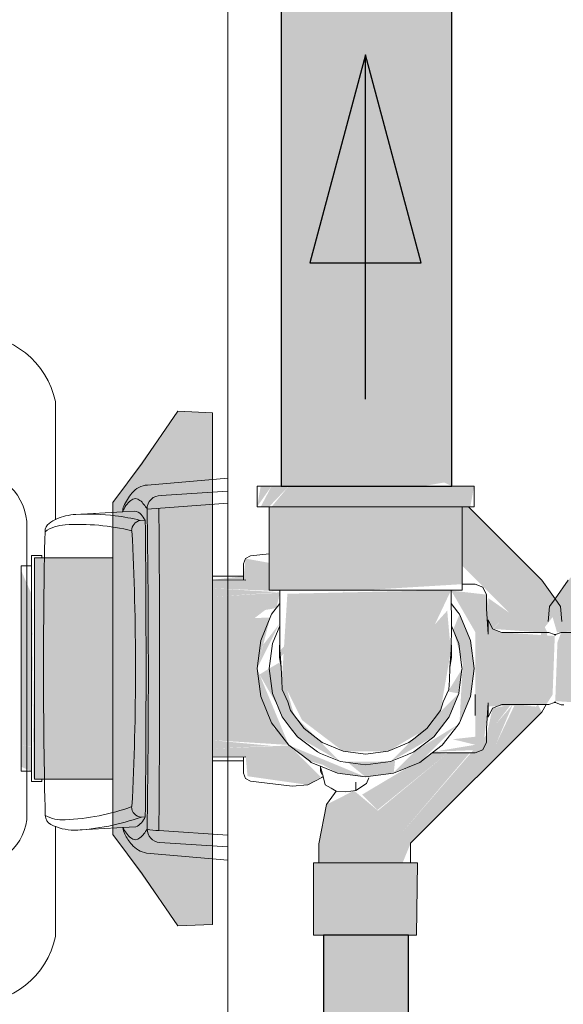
# Model space of a CAD drawing. Header units: millimetres. Extents: x 567 to 934, y -1 to 364.
# Tile 488 of 656: x 766.627 to 766.943, y 46.831 to 47.403. Entities that reach past the tile are written whole.
import ezdxf

# ---------------------------------------------------------------- set-up
doc = ezdxf.new("R2010")
doc.units = ezdxf.units.MM
doc.header["$MEASUREMENT"] = 0
for name, color, linetype, lineweight in [('AF-Condutos', 140, 'Continuous', 25), ('AF-Conexões', 152, 'Continuous', 18), ('AF-Curva de transposição', 152, 'Continuous', 18), ('AF-Peça de utilização', 152, 'Continuous', 18), ('AF-Registro', 253, 'Continuous', 18), ('AF-Sentido conduto', 140, 'Continuous', 30)]:
    doc.layers.add(name, color=color, linetype=linetype, lineweight=lineweight)
doc.layers.add('ARQ FINA', color=8, linetype='Continuous')

msp = doc.modelspace()

# ---------------------------------------------------------------- hatches: boundary and pattern name
at = {"layer": 'AF-Condutos', "linetype": 'Continuous'}
for points in [[(766.7788992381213, 47.13169046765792), (766.8225808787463, 47.13169046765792), (766.8225808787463, 49.22269876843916), (766.7788992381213, 49.22269876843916)], [(766.8225808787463, 47.13169046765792), (766.8432595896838, 47.13169046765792), (766.8432595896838, 49.22269876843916), (766.8225808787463, 49.22269876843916)], [(766.8612625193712, 49.22269876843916), (766.8432595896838, 49.22269876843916), (766.8432595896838, 47.13169046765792)], [(766.8612625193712, 49.22269876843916), (766.8432595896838, 47.13169046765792), (766.8612625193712, 47.13169046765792)], [(766.8612625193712, 49.22269876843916), (766.8612625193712, 47.13169046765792), (766.8734841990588, 49.22269876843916)], [(766.8734841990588, 47.13376366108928), (766.8734841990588, 49.22269876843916), (766.8612625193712, 47.13169046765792)], [(766.8734841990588, 49.22269876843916), (766.8734841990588, 47.13169046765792), (766.8778054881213, 49.22269876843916)], [(766.8778054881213, 47.13169046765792), (766.8778054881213, 49.22269876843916), (766.873488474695, 47.13375938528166)], [(766.8528054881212, 46.37035379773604), (766.8528054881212, 46.87071329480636), (766.8033523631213, 46.87071329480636), (766.8033523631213, 46.37035379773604)]]:
    msp.add_hatch(color=151, dxfattribs=at).paths.add_polyline_path(points)
at = {"layer": 'AF-Conexões', "linetype": 'Continuous'}
for points in [[(766.7648074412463, 47.11969095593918), (766.7732449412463, 47.13169046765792), (766.7669509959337, 47.13169046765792)], [(766.7669509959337, 47.11969095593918), (766.7718045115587, 47.11969095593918), (766.7832595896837, 47.13169046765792), (766.7732449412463, 47.13169046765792)], [(766.8886599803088, 47.11969095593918), (766.8908084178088, 47.13169046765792), (766.7832595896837, 47.13169046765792), (766.7732449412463, 47.11969095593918)], [(766.7718045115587, 47.11969095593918), (766.7718045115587, 47.07129068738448), (766.7998074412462, 47.07129068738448), (766.7998074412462, 47.07939493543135), (766.8110518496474, 47.07939493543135), (766.7998074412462, 47.11969095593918)], [(766.8133133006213, 47.07939493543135), (766.8133133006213, 47.11969095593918), (766.7998074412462, 47.11969095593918)], [(766.7998074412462, 47.07939493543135), (766.7998074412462, 47.07129068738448), (766.8278054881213, 47.07129068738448), (766.8423025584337, 47.11969095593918), (766.8133133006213, 47.11969095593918), (766.8133133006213, 47.07978250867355), (766.7998074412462, 47.11969095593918), (766.8110276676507, 47.07948159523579)], [(766.8838064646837, 47.07469339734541), (766.8838064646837, 47.11969095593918), (766.8423025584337, 47.11969095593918), (766.8278054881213, 47.07129068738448)], [(766.8160457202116, 47.07129068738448), (766.7781007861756, 47.0362188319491), (766.7783675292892, 47.03233976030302)], [(766.8634109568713, 46.99079080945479), (766.8713308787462, 47.00132059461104), (766.8773136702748, 47.03570253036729), (766.8752224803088, 47.05932474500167), (766.8680509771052, 47.05133093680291), (766.8775174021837, 47.07129068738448), (766.7824077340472, 47.06912860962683), (766.7792638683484, 47.01909845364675), (766.7909500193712, 46.99568888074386), (766.8147586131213, 46.97760294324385), (766.8408523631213, 46.97760294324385)], [(766.884257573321, 47.02911541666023), (766.8823660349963, 46.99419046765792), (766.8908084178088, 47.02569071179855), (766.8823660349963, 47.05719095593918), (766.8786106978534, 47.0481242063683)], [(766.8823660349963, 47.05719095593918), (766.8908084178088, 47.02569071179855), (766.8886599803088, 47.04199686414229)], [(766.7779903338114, 47.05195541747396), (766.7685536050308, 47.03967649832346), (766.7648074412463, 47.02569071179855)], [(766.7648074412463, 47.02569071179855), (766.7665687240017, 47.01229252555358), (766.7732449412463, 46.99419046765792), (766.7832595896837, 46.98114298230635)], [(766.7662578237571, 47.02218915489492), (766.7844922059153, 46.99050627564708), (766.7718045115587, 47.02569071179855)], [(766.7778019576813, 47.02915321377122), (766.7718045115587, 47.02569071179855), (766.7882107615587, 46.98609293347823), (766.8126420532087, 46.97198648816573), (766.7862926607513, 46.99864647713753)], [(766.7882107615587, 46.98609293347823), (766.7718045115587, 47.02569071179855), (766.7737136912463, 47.01119669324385)], [(766.8756809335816, 47.01235242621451), (766.8818972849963, 47.01119669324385), (766.8837647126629, 47.02537374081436)], [(766.8886599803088, 47.00938455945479), (766.8908084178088, 47.02569071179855), (766.8823660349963, 46.99419046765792)], [(766.7882107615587, 46.98609293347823), (766.7737136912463, 47.01119669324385), (766.7793093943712, 46.99769083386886)], [(766.8423025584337, 46.97159891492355), (766.8674050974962, 46.98609293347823), (766.8818972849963, 47.01119669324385)], [(766.8674050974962, 46.98609293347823), (766.8763064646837, 46.99769083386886), (766.8818972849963, 47.01119669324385)], [(766.8567985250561, 46.97795266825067), (766.8443889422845, 46.96550044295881), (766.8593045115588, 46.9711307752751), (766.8810045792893, 46.99284589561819)], [(766.8278054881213, 46.96269083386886), (766.7832595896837, 46.98114298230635), (766.7951913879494, 46.97198648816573)], [(766.8014884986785, 46.97061818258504), (766.8115017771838, 46.96483682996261), (766.8278054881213, 46.96269083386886)], [(766.8133133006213, 46.97159891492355), (766.8278054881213, 46.96969095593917), (766.8423025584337, 46.97159891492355)], [(766.8278054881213, 46.96269083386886), (766.8441140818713, 46.96483682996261), (766.8449396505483, 46.97194598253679), (766.8175893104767, 46.97103595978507)]]:
    msp.add_hatch(color=161, dxfattribs=at).paths.add_polyline_path(points)
at = {"layer": 'AF-Curva de transposição', "linetype": 'Continuous'}
for points in [[(766.9409793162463, 47.06164224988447), (766.9301687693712, 47.07707682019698), (766.8875563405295, 47.11969095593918), (766.8838064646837, 47.11969095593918), (766.8838064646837, 47.08549161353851), (766.9111941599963, 47.05810282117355), (766.9017889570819, 47.04869505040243), (766.9296286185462, 47.04669351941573)], [(766.9346365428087, 47.06164224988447), (766.9389784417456, 47.04668863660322), (766.9738288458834, 47.04869164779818), (766.9644168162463, 47.05810282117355), (766.9918045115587, 47.08548985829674), (766.9880573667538, 47.11969095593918), (766.9454422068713, 47.07707682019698)], [(766.8989865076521, 47.04619190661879), (766.9111941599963, 47.05810282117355), (766.8990213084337, 47.06663056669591)], [(766.9333354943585, 47.04678395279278), (766.9288162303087, 47.05597208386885), (766.9312527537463, 47.02814371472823)], [(766.9301687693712, 47.00035013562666), (766.9279050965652, 47.00469278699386), (766.8484256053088, 46.92971781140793), (766.8883750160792, 46.97669290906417), (766.8756347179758, 46.97669290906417), (766.8350076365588, 46.94313455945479), (766.8173855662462, 46.94100382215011), (766.821091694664, 46.95470971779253), (766.8052224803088, 46.94667398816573), (766.8006570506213, 46.92374552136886), (766.8006570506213, 46.91271341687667), (766.8492849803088, 46.91271341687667), (766.8538064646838, 46.92374552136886)], [(766.903398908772, 46.98139112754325), (766.9132104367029, 47.00469278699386), (766.8484256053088, 46.92971781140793)], [(766.8979568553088, 46.98629681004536), (766.9121871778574, 47.00469278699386), (766.9015164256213, 47.00258402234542)], [(766.9269705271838, 47.00354776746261), (766.9144503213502, 47.00469278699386), (766.903398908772, 46.98139112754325)], [(766.825736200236, 46.95240515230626), (766.8346834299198, 46.94345873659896), (766.8748491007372, 46.97604398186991), (766.8665552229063, 46.97669290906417)], [(766.821091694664, 46.95470971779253), (766.8173855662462, 46.94100382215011), (766.8350076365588, 46.94313455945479)], [(766.7976052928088, 46.91271341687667), (766.8026980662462, 46.87071329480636), (766.8064529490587, 46.91271341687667)], [(766.7976052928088, 46.87071329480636), (766.8026980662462, 46.87071329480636), (766.7976052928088, 46.91271341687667)], [(766.8574246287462, 46.87071329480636), (766.8491629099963, 46.91271341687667), (766.8064529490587, 46.91271341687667), (766.8026980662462, 46.87071329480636)], [(766.8574246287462, 46.87071329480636), (766.8580056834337, 46.91271341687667), (766.8491629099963, 46.91271341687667)]]:
    msp.add_hatch(color=161, dxfattribs=at).paths.add_polyline_path(points)
at = {"layer": 'AF-Peça de utilização', "linetype": 'Continuous'}
for points in [[(766.6350204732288, 46.96140482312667), (766.6356082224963, 46.96205964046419), (766.6338064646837, 47.09132913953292)], [(766.6278054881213, 47.08275431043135), (766.6278054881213, 46.98110208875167), (766.6338064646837, 46.98055506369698), (766.6338064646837, 47.06906807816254)], [(766.6338064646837, 46.96601969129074), (766.6338064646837, 46.98035346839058), (766.6278054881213, 46.98110208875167), (766.6278054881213, 46.96862711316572)]]:
    msp.add_hatch(color=161, dxfattribs=at).paths.add_polyline_path(points)
at = {"layer": 'AF-Registro', "linetype": 'Continuous'}
for points in [[(766.6810037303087, 46.9292508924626), (766.7188357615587, 46.87615518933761), (766.7390017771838, 46.87703958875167), (766.7390017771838, 47.06779337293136), (766.7333823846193, 47.07939493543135), (766.7278054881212, 47.08168272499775), (766.7390017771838, 47.06779337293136), (766.7390017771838, 47.17434183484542), (766.7188357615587, 47.17522623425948), (766.6810037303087, 47.12213114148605)], [(766.6356082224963, 46.96140482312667), (766.6810037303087, 46.96140482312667), (766.6810037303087, 47.08997660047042), (766.6356082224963, 47.08997660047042)], [(766.7581716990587, 47.08954203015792), (766.757023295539, 47.07939493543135), (766.7390017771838, 47.07719339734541), (766.7390017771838, 47.07227579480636), (766.7780941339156, 47.07062506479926), (766.7718045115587, 47.08710750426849)], [(766.7390017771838, 47.07227579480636), (766.7390017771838, 47.06735819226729), (766.778090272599, 47.07003052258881)], [(766.9326761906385, 47.00469278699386), (766.9364041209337, 47.01050333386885), (766.937664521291, 47.04459609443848), (766.9068826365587, 47.04669351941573), (766.9015164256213, 47.04880289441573), (766.8979568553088, 47.06864542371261), (766.8775193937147, 47.07098404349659), (766.8914529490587, 47.04696085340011), (766.8914529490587, 46.98605203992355), (766.8783955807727, 46.98461262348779), (766.8914529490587, 46.98137247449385), (766.8674667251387, 46.97739213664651), (766.8958914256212, 46.97843851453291), (766.8990213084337, 47.00360391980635)], [(766.9413894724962, 47.04668863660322), (766.9392068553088, 47.04087808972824), (766.9379511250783, 47.00678730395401), (766.9687332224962, 47.00468790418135), (766.9740994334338, 47.00257913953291), (766.9797195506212, 46.97843363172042), (767.009064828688, 46.97668802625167), (766.9841629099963, 46.98604593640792), (766.9952968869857, 46.98923690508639), (766.9892705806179, 46.999368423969), (766.9841629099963, 47.06532938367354), (766.9980696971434, 47.0668624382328), (766.9797195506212, 47.07294290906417), (766.9765896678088, 47.04777750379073)], [(766.7390017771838, 47.06735819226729), (766.7390017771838, 47.05448343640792), (766.7760304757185, 47.06082006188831), (766.7780886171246, 47.06977562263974)], [(766.76953894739, 47.05970918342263), (766.7390017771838, 47.05448343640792), (766.7634747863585, 47.05505552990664)], [(766.7390017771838, 47.05448343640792), (766.7390017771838, 47.02569376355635), (766.76480790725, 47.02569425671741), (766.7724472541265, 47.05526527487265)], [(766.7746476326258, 46.99080425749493), (766.7648069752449, 47.02569425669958), (766.7390017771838, 47.02569376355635), (766.7390017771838, 46.99690470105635)], [(766.7390017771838, 46.98402933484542), (766.7831394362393, 46.98129952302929), (766.7760249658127, 46.99056854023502), (766.7390017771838, 46.99690470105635)], [(766.7729732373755, 46.98079547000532), (766.7390017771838, 46.98402933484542), (766.7390017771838, 46.97911112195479)], [(766.7942947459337, 46.9581003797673), (766.801749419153, 46.96267837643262), (766.7834602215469, 46.98098901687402), (766.7390017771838, 46.97911112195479), (766.7390017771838, 46.97419290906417), (766.7582302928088, 46.97436197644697), (766.7592898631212, 46.96310648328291)]]:
    msp.add_hatch(color=254, dxfattribs=at).paths.add_polyline_path(points)

# ---------------------------------------------------------------- linework, layer by layer
at = {"layer": 'AF-Condutos'}
for p, q in [((766.8778054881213, 47.13169046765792), (766.8778054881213, 49.22269876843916)), ((766.7788992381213, 47.49949076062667), (766.7788992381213, 47.13169046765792)), ((766.7788992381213, 47.13169046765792), (766.7873562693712, 47.13169046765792)), ((766.7873562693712, 47.13169046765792), (766.8028054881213, 47.13169046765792)), ((766.8028054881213, 47.13169046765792), (766.8088650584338, 47.13169046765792)), ((766.8088650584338, 47.13169046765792), (766.8225808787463, 47.13169046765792)), ((766.8225808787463, 47.13169046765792), (766.8432595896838, 47.13169046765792)), ((766.8432595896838, 47.13169046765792), (766.8612625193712, 47.13169046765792)), ((766.8612625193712, 47.13169046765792), (766.8734841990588, 47.13169046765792)), ((766.8734841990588, 47.13169046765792), (766.8755573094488, 47.13169046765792)), ((766.8755573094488, 47.13169046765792), (766.8778054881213, 47.13169046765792)), ((766.8033523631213, 46.87071329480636), (766.8033523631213, 46.37035379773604)), ((766.8075808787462, 46.87071329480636), (766.8033523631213, 46.87071329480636)), ((766.8153054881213, 46.87071329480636), (766.8075808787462, 46.87071329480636)), ((766.8251931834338, 46.87071329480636), (766.8153054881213, 46.87071329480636)), ((766.8355300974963, 46.87071329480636), (766.8251931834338, 46.87071329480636)), ((766.8445340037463, 46.87071329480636), (766.8355300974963, 46.87071329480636)), ((766.8506472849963, 46.87071329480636), (766.8445340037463, 46.87071329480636)), ((766.8528054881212, 46.87071329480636), (766.8506472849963, 46.87071329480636)), ((766.8528054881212, 46.37035379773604), (766.8528054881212, 46.87071329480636))]:
    msp.add_line(p, q, dxfattribs=at)
at = {"layer": 'AF-Conexões'}
for p, q in [((766.7648074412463, 47.13169046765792), (766.7648074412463, 47.11969095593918)), ((766.7669509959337, 47.13169046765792), (766.7648074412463, 47.13169046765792)), ((766.7732449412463, 47.13169046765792), (766.7669509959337, 47.13169046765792)), ((766.7788992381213, 47.13169046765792), (766.7732449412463, 47.13169046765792)), ((766.7832595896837, 47.13169046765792), (766.7788992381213, 47.13169046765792)), ((766.7963064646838, 47.13169046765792), (766.7832595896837, 47.13169046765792)), ((766.8115017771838, 47.13169046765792), (766.7963064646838, 47.13169046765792)), ((766.8278054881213, 47.13169046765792), (766.8115017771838, 47.13169046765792)), ((766.8441140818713, 47.13169046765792), (766.8278054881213, 47.13169046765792)), ((766.8593045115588, 47.13169046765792), (766.8441140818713, 47.13169046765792)), ((766.8723562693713, 47.13169046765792), (766.8593045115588, 47.13169046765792)), ((766.8755573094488, 47.13169046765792), (766.8723562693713, 47.13169046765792)), ((766.8778054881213, 47.13169046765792), (766.8755573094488, 47.13169046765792)), ((766.8823660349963, 47.13169046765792), (766.8778054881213, 47.13169046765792)), ((766.8886599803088, 47.13169046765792), (766.8823660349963, 47.13169046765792)), ((766.8908084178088, 47.13169046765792), (766.8886599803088, 47.13169046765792)), ((766.8908084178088, 47.11969095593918), (766.8908084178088, 47.13169046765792)), ((766.7648074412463, 47.11969095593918), (766.7669509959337, 47.11969095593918)), ((766.7669509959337, 47.11969095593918), (766.7718045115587, 47.11969095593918)), ((766.7718045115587, 47.11969095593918), (766.7732449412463, 47.11969095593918)), ((766.7737136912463, 47.11969095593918), (766.7718045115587, 47.11969095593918)), ((766.7718045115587, 47.11969095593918), (766.7718045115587, 47.09238079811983)), ((766.7732449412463, 47.11969095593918), (766.7832595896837, 47.11969095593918)), ((766.7793093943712, 47.11969095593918), (766.7737136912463, 47.11969095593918)), ((766.7882107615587, 47.11969095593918), (766.7793093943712, 47.11969095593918)), ((766.7832595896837, 47.11969095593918), (766.7963064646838, 47.11969095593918)), ((766.7998074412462, 47.11969095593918), (766.7882107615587, 47.11969095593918)), ((766.7963064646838, 47.11969095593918), (766.8115017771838, 47.11969095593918)), ((766.8133133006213, 47.11969095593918), (766.7998074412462, 47.11969095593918)), ((766.8115017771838, 47.11969095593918), (766.8278054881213, 47.11969095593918)), ((766.8278054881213, 47.11969095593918), (766.8133133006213, 47.11969095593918)), ((766.8423025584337, 47.11969095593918), (766.8278054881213, 47.11969095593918)), ((766.8278054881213, 47.11969095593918), (766.8441140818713, 47.11969095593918)), ((766.8558084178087, 47.11969095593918), (766.8423025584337, 47.11969095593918)), ((766.8441140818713, 47.11969095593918), (766.8593045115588, 47.11969095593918)), ((766.8674050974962, 47.11969095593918), (766.8558084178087, 47.11969095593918)), ((766.8593045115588, 47.11969095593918), (766.8723562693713, 47.11969095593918)), ((766.8763064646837, 47.11969095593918), (766.8674050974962, 47.11969095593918)), ((766.8723562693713, 47.11969095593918), (766.8823660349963, 47.11969095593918)), ((766.8818972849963, 47.11969095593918), (766.8763064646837, 47.11969095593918)), ((766.8838064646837, 47.11969095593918), (766.8818972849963, 47.11969095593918)), ((766.8823660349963, 47.11969095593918), (766.8838064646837, 47.11969095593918)), ((766.8838064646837, 47.11969095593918), (766.8875563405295, 47.11969095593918)), ((766.8838064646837, 47.07469339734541), (766.8838064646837, 47.11969095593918)), ((766.8875563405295, 47.11969095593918), (766.8886599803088, 47.11969095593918)), ((766.8886599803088, 47.11969095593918), (766.8908084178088, 47.11969095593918)), ((766.7718045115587, 47.09238079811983), (766.7718045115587, 47.07939493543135)), ((766.7718045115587, 47.07939493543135), (766.7718045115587, 47.07129068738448)), ((766.7718045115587, 47.07129068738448), (766.7737136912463, 47.07129068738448)), ((766.7737136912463, 47.07129068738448), (766.7780984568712, 47.07129068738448)), ((766.7780984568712, 47.07129068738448), (766.7780657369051, 47.06625266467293)), ((766.7780984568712, 47.07129068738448), (766.7793093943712, 47.07129068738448)), ((766.7817410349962, 47.07129068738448), (766.7780984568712, 47.07129068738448)), ((766.7793093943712, 47.07129068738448), (766.7840672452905, 47.07129068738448)), ((766.7840672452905, 47.07129068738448), (766.7817410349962, 47.07129068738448)), ((766.7840672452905, 47.07129068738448), (766.7846307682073, 47.07129068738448)), ((766.7846307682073, 47.07129068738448), (766.7840672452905, 47.07129068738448)), ((766.7866014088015, 47.07129068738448), (766.7846307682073, 47.07129068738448)), ((766.7846307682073, 47.07129068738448), (766.7882107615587, 47.07129068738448)), ((766.7893045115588, 47.07129068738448), (766.7866014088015, 47.07129068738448)), ((766.7882107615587, 47.07129068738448), (766.7998074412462, 47.07129068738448)), ((766.8001541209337, 47.07129068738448), (766.7893045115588, 47.07129068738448)), ((766.7998074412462, 47.07129068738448), (766.8133133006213, 47.07129068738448)), ((766.8133670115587, 47.07129068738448), (766.8001541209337, 47.07129068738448)), ((766.8133133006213, 47.07129068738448), (766.8278054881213, 47.07129068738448)), ((766.8278054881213, 47.07129068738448), (766.8133670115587, 47.07129068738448)), ((766.8278054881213, 47.07129068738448), (766.8423025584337, 47.07129068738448)), ((766.8422488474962, 47.07129068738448), (766.8278054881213, 47.07129068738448)), ((766.8478630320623, 47.07129068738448), (766.8422488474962, 47.07129068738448)), ((766.8423025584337, 47.07129068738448), (766.8478630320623, 47.07129068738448)), ((766.8478630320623, 47.07129068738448), (766.849105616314, 47.07129068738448)), ((766.8554617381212, 47.07129068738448), (766.8478630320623, 47.07129068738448)), ((766.849105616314, 47.07129068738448), (766.8558084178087, 47.07129068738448)), ((766.8663113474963, 47.07129068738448), (766.8554617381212, 47.07129068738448)), ((766.8558084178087, 47.07129068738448), (766.8674050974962, 47.07129068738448)), ((766.8709845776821, 47.07129068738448), (766.8663113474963, 47.07129068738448)), ((766.8674050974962, 47.07129068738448), (766.8709845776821, 47.07129068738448)), ((766.8709845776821, 47.07129068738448), (766.8715490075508, 47.07129068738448)), ((766.8715490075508, 47.07129068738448), (766.8709845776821, 47.07129068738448)), ((766.8715490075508, 47.07129068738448), (766.8763064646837, 47.07129068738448)), ((766.8738748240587, 47.07129068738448), (766.8715490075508, 47.07129068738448)), ((766.8775174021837, 47.07129068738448), (766.8738748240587, 47.07129068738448)), ((766.8763064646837, 47.07129068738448), (766.8775174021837, 47.07129068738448)), ((766.8775174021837, 47.07129068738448), (766.8818972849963, 47.07129068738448)), ((766.8775501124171, 47.06625416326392), (766.8775174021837, 47.07129068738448)), ((766.8818972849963, 47.07129068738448), (766.8838064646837, 47.07129068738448)), ((766.8838064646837, 47.07129068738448), (766.8838064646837, 47.07469339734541)), ((766.7780657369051, 47.06625266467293), (766.7780475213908, 47.06344794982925)), ((766.8775683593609, 47.06344460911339), (766.8775501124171, 47.06625416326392)), ((766.7780475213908, 47.06344794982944), (766.7732449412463, 47.05719095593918)), ((766.7780475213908, 47.06344794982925), (766.7779812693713, 47.0532468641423)), ((766.8776198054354, 47.05552325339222), (766.8775683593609, 47.06344460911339)), ((766.8814766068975, 47.0583503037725), (766.8775683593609, 47.06344460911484)), ((766.7732449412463, 47.05719095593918), (766.7669509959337, 47.04199686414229)), ((766.7779812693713, 47.0532468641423), (766.777990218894, 47.05197179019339)), ((766.8776147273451, 47.05053019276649), (766.8776345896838, 47.0532468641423)), ((766.8776345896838, 47.0532468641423), (766.8776198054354, 47.05552325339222)), ((766.8823660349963, 47.05719095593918), (766.8814766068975, 47.0583503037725)), ((766.8886599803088, 47.04199686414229), (766.8823660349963, 47.05719095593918)), ((766.7780003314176, 47.05053101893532), (766.7737136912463, 47.04018473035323)), ((766.777990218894, 47.05197179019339), (766.7780003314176, 47.05053101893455)), ((766.7780003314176, 47.05053101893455), (766.7780984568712, 47.0365506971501)), ((766.8775125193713, 47.0365506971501), (766.8776147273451, 47.05053019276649)), ((766.8818972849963, 47.04018473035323), (766.8776147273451, 47.05053019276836)), ((766.7669509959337, 47.04199686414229), (766.766569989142, 47.03909852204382)), ((766.8908084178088, 47.02569071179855), (766.8886599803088, 47.04199686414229)), ((766.766569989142, 47.03909852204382), (766.7648074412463, 47.02569071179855)), ((766.7737136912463, 47.04018473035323), (766.7718045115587, 47.02569071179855)), ((766.7778933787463, 47.03923502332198), (766.7778299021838, 47.03223490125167)), ((766.7787869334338, 47.02624063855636), (766.7778933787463, 47.03923502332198)), ((766.7780984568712, 47.0365506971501), (766.7787869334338, 47.02624063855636)), ((766.8777175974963, 47.03923502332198), (766.8768240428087, 47.02624063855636)), ((766.8768240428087, 47.02624063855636), (766.8775125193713, 47.0365506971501)), ((766.8777810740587, 47.03223490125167), (766.8777175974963, 47.03923502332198)), ((766.8837590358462, 47.02605077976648), (766.8818972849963, 47.04018473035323)), ((766.7778299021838, 47.03223490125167), (766.7787869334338, 47.02624063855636)), ((766.8768240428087, 47.02624063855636), (766.8777810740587, 47.03223490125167)), ((766.7648074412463, 47.02569071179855), (766.7665687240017, 47.01229252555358)), ((766.7718045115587, 47.02569071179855), (766.7737136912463, 47.01119669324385)), ((766.7787869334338, 47.02624063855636), (766.7791677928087, 47.01897501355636)), ((766.8764480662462, 47.01897501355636), (766.8768240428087, 47.02624063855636)), ((766.8825635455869, 47.0162547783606), (766.8837647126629, 47.02537374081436)), ((766.8838064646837, 47.02569071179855), (766.8837590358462, 47.02605077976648)), ((766.8837647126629, 47.02537374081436), (766.8838064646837, 47.02569071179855)), ((766.8886599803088, 47.00938455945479), (766.8908084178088, 47.02569071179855)), ((766.7791677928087, 47.01897501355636), (766.7793728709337, 47.0135526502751)), ((766.8762381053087, 47.0135526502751), (766.8764480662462, 47.01897501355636)), ((766.7793728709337, 47.0135526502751), (766.7827664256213, 47.00624246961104)), ((766.8728445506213, 47.00624246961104), (766.8762381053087, 47.0135526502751)), ((766.8821482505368, 47.01310196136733), (766.8825635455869, 47.0162547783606)), ((766.7665687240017, 47.01229252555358), (766.7669509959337, 47.00938455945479)), ((766.7669509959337, 47.00938455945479), (766.7732449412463, 46.99419046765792)), ((766.7737136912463, 47.01119669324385), (766.7793093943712, 46.99769083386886)), ((766.8763064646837, 46.99769083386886), (766.8818972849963, 47.01119669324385)), ((766.8818972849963, 47.01119669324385), (766.8821482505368, 47.01310196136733)), ((766.8823660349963, 46.99419046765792), (766.8886599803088, 47.00938455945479)), ((766.7827664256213, 47.00624246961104), (766.7842800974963, 47.00132059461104)), ((766.8713308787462, 47.00132059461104), (766.8728445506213, 47.00624246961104)), ((766.7793093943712, 46.99769083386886), (766.7846757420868, 46.99069883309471)), ((766.7842800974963, 47.00132059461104), (766.7922049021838, 46.99079080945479)), ((766.8634109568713, 46.99079080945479), (766.8713308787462, 47.00132059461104)), ((766.8674050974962, 46.98609293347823), (766.8763064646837, 46.99769083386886)), ((766.7732449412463, 46.99419046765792), (766.7832595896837, 46.98114298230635)), ((766.7846757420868, 46.99069883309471), (766.7882107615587, 46.98609293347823)), ((766.7922049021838, 46.99079080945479), (766.8026052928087, 46.98269693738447)), ((766.8558316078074, 46.98489235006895), (766.8634109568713, 46.99079080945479)), ((766.8723562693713, 46.98114298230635), (766.8814804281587, 46.99303610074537)), ((766.8814804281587, 46.99303610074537), (766.8823660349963, 46.99419046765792)), ((766.7882107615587, 46.98609293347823), (766.7998074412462, 46.97719278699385)), ((766.8530105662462, 46.98269693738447), (766.8558316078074, 46.98489235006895)), ((766.8558084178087, 46.97719278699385), (766.8674050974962, 46.98609293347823)), ((766.7832595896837, 46.98114298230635), (766.7951913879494, 46.97198648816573)), ((766.8026052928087, 46.98269693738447), (766.8147586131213, 46.97760294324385)), ((766.8408523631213, 46.97760294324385), (766.8530105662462, 46.98269693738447)), ((766.8665552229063, 46.97669290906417), (766.8723562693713, 46.98114298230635)), ((766.7998074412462, 46.97719278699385), (766.8016873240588, 46.97641417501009)), ((766.8016873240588, 46.97641417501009), (766.8123775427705, 46.97198648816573)), ((766.8147586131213, 46.97760294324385), (766.8278054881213, 46.97586893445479)), ((766.8278054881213, 46.97586893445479), (766.8408523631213, 46.97760294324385)), ((766.8441402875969, 46.97236006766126), (766.8519954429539, 46.97561352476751)), ((766.8519954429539, 46.97561352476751), (766.8531767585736, 46.97610280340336)), ((766.8531767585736, 46.97610280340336), (766.8546015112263, 46.97669290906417)), ((766.8546015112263, 46.97669290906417), (766.8558084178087, 46.97719278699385)), ((766.8593045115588, 46.9711307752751), (766.8665552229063, 46.97669290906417)), ((766.7951913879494, 46.97198648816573), (766.7963064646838, 46.9711307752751)), ((766.7963064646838, 46.9711307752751), (766.8015302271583, 46.9689670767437)), ((766.8015382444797, 46.96896375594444), (766.8015552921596, 46.96895669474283)), ((766.8015552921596, 46.96895669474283), (766.8016873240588, 46.96890200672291)), ((766.8016873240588, 46.96890200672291), (766.8115017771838, 46.96483682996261)), ((766.8123775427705, 46.97198648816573), (766.8133133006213, 46.97159891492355)), ((766.8133133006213, 46.97159891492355), (766.8278054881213, 46.96969095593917)), ((766.8278054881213, 46.96969095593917), (766.8423025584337, 46.97159891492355)), ((766.8423025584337, 46.97159891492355), (766.8441402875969, 46.97236006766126)), ((766.8441140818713, 46.96483682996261), (766.8593045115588, 46.9711307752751)), ((766.8115017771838, 46.96483682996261), (766.8278054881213, 46.96269083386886)), ((766.8278054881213, 46.96269083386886), (766.8441140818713, 46.96483682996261))]:
    msp.add_line(p, q, dxfattribs=at)
at = {"layer": 'AF-Curva de transposição'}
for p, q in [((766.9301687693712, 47.07707682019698), (766.8875563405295, 47.11969095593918)), ((766.9378072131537, 47.06617116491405), (766.9301687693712, 47.07707682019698)), ((766.9454422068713, 47.07707682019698), (766.9378072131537, 47.06617116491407)), ((766.9378072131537, 47.06617116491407), (766.9346365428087, 47.06164224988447)), ((766.9409793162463, 47.06164224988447), (766.9378072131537, 47.06617116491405)), ((766.9346365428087, 47.06164224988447), (766.9338877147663, 47.05309044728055)), ((766.941729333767, 47.05306392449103), (766.9409793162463, 47.06164224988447)), ((766.9301687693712, 47.00035013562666), (766.9326761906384, 47.00469278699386)), ((766.8539822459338, 46.92416056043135), (766.9301687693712, 47.00035013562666)), ((766.8096959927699, 46.95306096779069), (766.8052224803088, 46.94667398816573)), ((766.8107009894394, 46.95449583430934), (766.8096959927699, 46.95306096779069)), ((766.8052224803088, 46.94667398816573), (766.8006570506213, 46.92374552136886)), ((766.8006570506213, 46.92374552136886), (766.8006570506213, 46.91271341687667)), ((766.8538064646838, 46.92374552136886), (766.8538650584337, 46.92399332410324)), ((766.8538064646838, 46.91271341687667), (766.8538064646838, 46.92374552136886)), ((766.8538650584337, 46.92399332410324), (766.8539822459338, 46.92416056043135)), ((766.8006570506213, 46.91271341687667), (766.7976052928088, 46.91271341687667)), ((766.7976052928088, 46.91271341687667), (766.7976052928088, 46.87071329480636)), ((766.8064529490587, 46.91271341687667), (766.8006570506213, 46.91271341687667)), ((766.8006570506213, 46.91271341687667), (766.8080008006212, 46.91271341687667)), ((766.8278054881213, 46.91271341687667), (766.8064529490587, 46.91271341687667)), ((766.8080008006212, 46.91271341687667), (766.8217410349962, 46.91271341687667)), ((766.8217410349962, 46.91271341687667), (766.8372439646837, 46.91271341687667)), ((766.8491629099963, 46.91271341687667), (766.8278054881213, 46.91271341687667)), ((766.8372439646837, 46.91271341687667), (766.8492849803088, 46.91271341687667)), ((766.8538064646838, 46.91271341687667), (766.8491629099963, 46.91271341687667)), ((766.8492849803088, 46.91271341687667), (766.8538064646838, 46.91271341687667)), ((766.8580056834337, 46.91271341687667), (766.8538064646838, 46.91271341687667)), ((766.8574246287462, 46.87071329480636), (766.8580056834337, 46.91271341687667)), ((766.7976052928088, 46.87071329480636), (766.8026980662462, 46.87071329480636)), ((766.8026980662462, 46.87071329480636), (766.8033523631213, 46.87071329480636)), ((766.8033523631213, 46.87071329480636), (766.8162478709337, 46.87071329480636)), ((766.8162478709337, 46.87071329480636), (766.8336990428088, 46.87071329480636)), ((766.8336990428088, 46.87071329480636), (766.8491629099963, 46.87071329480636)), ((766.8491629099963, 46.87071329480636), (766.8528054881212, 46.87071329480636)), ((766.8528054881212, 46.87071329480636), (766.8574246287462, 46.87071329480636))]:
    msp.add_line(p, q, dxfattribs=at)
at = {"layer": 'AF-Peça de utilização'}
for p, q in [((766.6398074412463, 47.09132913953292), (766.6338064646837, 47.09132913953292)), ((766.6338064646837, 47.09132913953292), (766.6338064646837, 47.08997660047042)), ((766.6338064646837, 47.08997660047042), (766.6338064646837, 47.08846048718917)), ((766.6338064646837, 47.08846048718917), (766.6338064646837, 47.08536234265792)), ((766.6398074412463, 47.08997660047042), (766.6398074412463, 47.09132913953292)), ((766.6278054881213, 47.08536234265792), (766.6278054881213, 47.08275431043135)), ((766.6338064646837, 47.08536234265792), (766.6278054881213, 47.08536234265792)), ((766.6278054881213, 47.08275431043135), (766.6278054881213, 47.07027933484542)), ((766.6338064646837, 47.08536234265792), (766.6338064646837, 47.07473856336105)), ((766.7426887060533, 47.07939493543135), (766.7390017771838, 47.07939493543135)), ((766.757023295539, 47.07939493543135), (766.7426887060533, 47.07939493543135)), ((766.6338064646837, 47.07473856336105), (766.6338064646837, 47.05253519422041)), ((766.6278054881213, 47.07027933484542), (766.6278054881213, 47.05009500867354)), ((766.6278054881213, 47.05009500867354), (766.6278054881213, 47.02569071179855)), ((766.6338064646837, 47.05253519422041), (766.6338064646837, 47.02569071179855)), ((766.6278054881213, 47.02569071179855), (766.6278054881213, 47.00128641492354)), ((766.6338064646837, 47.02569071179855), (766.6338064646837, 46.99884622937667)), ((766.6278054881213, 47.00128641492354), (766.6278054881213, 46.98110208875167)), ((766.6338064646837, 46.99884622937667), (766.6338064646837, 46.9766434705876)), ((766.6278054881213, 46.98110208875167), (766.6278054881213, 46.96862711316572)), ((766.6338064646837, 46.9766434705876), (766.6338064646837, 46.96601969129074)), ((766.6278054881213, 46.96862711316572), (766.6278054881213, 46.96601969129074)), ((766.7390017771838, 46.97198648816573), (766.7426566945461, 46.97198648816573)), ((766.7426566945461, 46.97198648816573), (766.7570232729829, 46.97198648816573)), ((766.6278054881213, 46.96601969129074), (766.6338064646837, 46.96601969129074)), ((766.6338064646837, 46.96601969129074), (766.6338064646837, 46.96292093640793)), ((766.6338064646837, 46.96292093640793), (766.6338064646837, 46.96140482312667)), ((766.6338064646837, 46.96140482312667), (766.6338064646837, 46.96005228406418)), ((766.6338064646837, 46.96005228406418), (766.6356082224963, 46.96005228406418)), ((766.6356082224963, 46.96005228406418), (766.6398074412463, 46.96005228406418)), ((766.6398074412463, 46.96005228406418), (766.6398074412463, 46.96140482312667))]:
    msp.add_line(p, q, dxfattribs=at)
at = {"layer": 'AF-Registro'}
for p, q in [((766.7188357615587, 47.17522623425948), (766.6980789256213, 47.14500101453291)), ((766.7390017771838, 47.17434183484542), (766.7188357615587, 47.17522623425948)), ((766.7390017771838, 47.16306986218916), (766.7390017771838, 47.17434183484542)), ((766.7390017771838, 47.16114786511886), (766.7390017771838, 47.16306986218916)), ((766.7390017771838, 47.15823099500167), (766.7390017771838, 47.16114786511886)), ((766.7390017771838, 47.15448709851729), (766.7390017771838, 47.15823099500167)), ((766.7390017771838, 47.15013346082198), (766.7390017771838, 47.15448709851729)), ((766.6980789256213, 47.14500101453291), (766.6810037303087, 47.12213114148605)), ((766.7390017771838, 47.07939493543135), (766.7390017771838, 47.15013346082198)), ((766.6810037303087, 47.12213114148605), (766.6810037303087, 47.11409769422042)), ((766.6810037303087, 47.11409769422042), (766.6810037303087, 47.11217630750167)), ((766.6810037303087, 47.11217630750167), (766.6810037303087, 47.10874002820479)), ((766.6810037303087, 47.10874002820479), (766.6810037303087, 47.08997660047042)), ((766.6367117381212, 47.08997660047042), (766.6356082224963, 47.08997660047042)), ((766.6356082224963, 47.08997660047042), (766.6356082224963, 47.08536234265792)), ((766.6398074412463, 47.08997660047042), (766.6367117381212, 47.08997660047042)), ((766.6510574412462, 47.08997660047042), (766.6398074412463, 47.08997660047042)), ((766.6611550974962, 47.08997660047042), (766.6510574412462, 47.08997660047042)), ((766.6660623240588, 47.08997660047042), (766.6611550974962, 47.08997660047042)), ((766.6715213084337, 47.08997660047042), (766.6660623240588, 47.08997660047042)), ((766.6735916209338, 47.08997660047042), (766.6715213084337, 47.08997660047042)), ((766.6769314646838, 47.08997660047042), (766.6735916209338, 47.08997660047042)), ((766.6810037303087, 47.08997660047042), (766.6769314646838, 47.08997660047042)), ((766.6810037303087, 47.08997660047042), (766.6810037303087, 47.08536234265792)), ((766.6810037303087, 47.08536234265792), (766.6810037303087, 47.08997660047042)), ((766.7581716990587, 47.08954203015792), (766.7570047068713, 47.08646768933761)), ((766.7610965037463, 47.09107279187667), (766.7581716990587, 47.08954203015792)), ((766.7718045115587, 47.09238079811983), (766.7610965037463, 47.09107279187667)), ((766.6356082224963, 47.08536234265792), (766.6356082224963, 47.02569071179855)), ((766.6810037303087, 47.08536234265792), (766.6810037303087, 47.06721292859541)), ((766.6810037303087, 47.02569071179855), (766.6810037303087, 47.08536234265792)), ((766.7570047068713, 47.08646768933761), (766.7570047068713, 47.08323465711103)), ((766.7570047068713, 47.08323465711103), (766.757023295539, 47.07939493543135)), ((766.7390017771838, 47.07719339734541), (766.7390017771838, 47.07939493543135)), ((766.7390017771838, 47.06779337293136), (766.7390017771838, 47.07719339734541)), ((766.7390017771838, 47.07719339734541), (766.7390017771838, 47.07227579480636)), ((766.7582302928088, 47.0770243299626), (766.7390017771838, 47.07719339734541)), ((766.757023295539, 47.07939493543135), (766.7570340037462, 47.07718302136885)), ((766.7570340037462, 47.07718302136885), (766.7571218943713, 47.07719339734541)), ((766.7571218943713, 47.07719339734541), (766.7582302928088, 47.0770243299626)), ((766.7390017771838, 47.07227579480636), (766.7390017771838, 47.07129068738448)), ((766.7390017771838, 47.07129068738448), (766.7390017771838, 47.06735819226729)), ((766.8914529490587, 47.07469339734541), (766.8838064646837, 47.07469339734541)), ((766.8958914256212, 47.07294779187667), (766.8914529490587, 47.07469339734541)), ((766.8969265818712, 47.07079630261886), (766.8958914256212, 47.07294779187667)), ((766.8979568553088, 47.06864542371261), (766.8969265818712, 47.07079630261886)), ((766.6810037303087, 47.06721292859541), (766.6810037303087, 47.02568521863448)), ((766.7390017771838, 47.0451677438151), (766.7390017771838, 47.06779337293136)), ((766.7390017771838, 47.06735819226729), (766.7390017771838, 47.05448343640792)), ((766.8979568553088, 47.0645438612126), (766.8979568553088, 47.06864542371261)), ((766.8979568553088, 47.06044290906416), (766.8979568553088, 47.0645438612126)), ((766.8990213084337, 47.04571024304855), (766.8979568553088, 47.06044290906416)), ((766.7390017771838, 47.05448343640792), (766.7390017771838, 47.04160868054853)), ((766.8990213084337, 47.05400125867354), (766.8990213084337, 47.05168985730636)), ((766.9015164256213, 47.04880289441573), (766.8990213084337, 47.05400125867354)), ((766.8990213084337, 47.05168985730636), (766.8990213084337, 47.04778299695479)), ((766.8990213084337, 47.04778299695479), (766.8990213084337, 47.04571024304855)), ((766.9048758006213, 47.04748209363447), (766.9015164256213, 47.04880289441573)), ((766.9068826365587, 47.04669351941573), (766.9048758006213, 47.04748209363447)), ((766.7390017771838, 47.0062246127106), (766.7390017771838, 47.0451677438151)), ((766.9333275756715, 47.04669351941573), (766.9068826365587, 47.04669351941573)), ((766.9342215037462, 47.04669351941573), (766.9333275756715, 47.04669351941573)), ((766.9375808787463, 47.04537271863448), (766.9342215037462, 47.04669351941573)), ((766.937654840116, 47.0452181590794), (766.9375808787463, 47.04537271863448)), ((766.9378087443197, 47.04489654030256), (766.937654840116, 47.0452181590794)), ((766.9379648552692, 47.04522175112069), (766.9378087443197, 47.04489654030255)), ((766.9380349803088, 47.04536783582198), (766.9379648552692, 47.04522175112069)), ((766.9413894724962, 47.04668863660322), (766.9380349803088, 47.04536783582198)), ((766.9422867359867, 47.04668863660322), (766.9413894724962, 47.04668863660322)), ((766.9687332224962, 47.04668863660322), (766.9422867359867, 47.04668863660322)), ((766.7390017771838, 47.04160868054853), (766.7390017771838, 47.02569376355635)), ((766.6356082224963, 47.02569071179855), (766.6356082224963, 46.96601969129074)), ((766.6810037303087, 46.96601969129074), (766.6810037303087, 47.02569071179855)), ((766.6810037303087, 47.02568521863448), (766.6810037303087, 46.98395914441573)), ((766.7390017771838, 47.02569376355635), (766.7390017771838, 47.00977945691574)), ((766.7390017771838, 47.00977945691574), (766.7390017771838, 46.99690470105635)), ((766.8914529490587, 47.00454902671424), (766.8914529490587, 47.01055216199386)), ((766.8914529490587, 47.01055216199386), (766.8914529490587, 47.00442728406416)), ((766.7390017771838, 46.98358805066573), (766.7390017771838, 47.0062246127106)), ((766.8914529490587, 46.99830179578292), (766.8914529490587, 47.00454902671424)), ((766.8914529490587, 47.00442728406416), (766.8914529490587, 46.99830179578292)), ((766.8979568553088, 46.99094461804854), (766.8990213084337, 47.0056766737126)), ((766.8990213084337, 47.0056766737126), (766.8990213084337, 47.00360391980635)), ((766.8990213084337, 47.00360391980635), (766.8990213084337, 46.99945780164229)), ((766.8999392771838, 46.9992997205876), (766.9015164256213, 47.00258402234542)), ((766.9015164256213, 47.00258402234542), (766.9068826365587, 47.00469278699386)), ((766.9068826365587, 47.00469278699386), (766.9326761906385, 47.00469278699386)), ((766.9326761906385, 47.00469278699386), (766.9342215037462, 47.00469278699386)), ((766.9342215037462, 47.00469278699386), (766.9375808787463, 47.0060135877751)), ((766.9375808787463, 47.0060135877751), (766.9376509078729, 47.0061599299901)), ((766.9376509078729, 47.0061599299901), (766.9378064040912, 47.0064848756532)), ((766.9378064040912, 47.00648487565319), (766.937960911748, 47.00616300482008)), ((766.937960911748, 47.00616300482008), (766.9380349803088, 47.0060087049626)), ((766.9380349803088, 47.0060087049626), (766.9413894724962, 47.00468790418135)), ((766.9413894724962, 47.00468790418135), (766.9429376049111, 47.00468790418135)), ((766.7390017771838, 46.99690470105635), (766.7390017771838, 46.98402933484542)), ((766.8990213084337, 46.99945780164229), (766.8990213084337, 46.99738504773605)), ((766.8990213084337, 46.99738504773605), (766.8999392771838, 46.9992997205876)), ((766.8979568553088, 46.98684244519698), (766.8979568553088, 46.99094461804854)), ((766.8979568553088, 46.98274088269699), (766.8979568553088, 46.98684244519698)), ((766.6810037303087, 46.98395914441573), (766.6810037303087, 46.96601969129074)), ((766.7390017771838, 46.98402933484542), (766.7390017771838, 46.97911112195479)), ((766.7390017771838, 46.97419290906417), (766.7390017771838, 46.98358805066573)), ((766.7390017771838, 46.97911112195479), (766.7390017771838, 46.97419290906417)), ((766.8958914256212, 46.97843851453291), (766.8969265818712, 46.98059000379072)), ((766.8969265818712, 46.98059000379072), (766.8979568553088, 46.98274088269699)), ((766.7390017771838, 46.97419290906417), (766.7582302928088, 46.97436197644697)), ((766.7390017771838, 46.97198648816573), (766.7390017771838, 46.97419290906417)), ((766.7570338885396, 46.97417948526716), (766.7570232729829, 46.97198648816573)), ((766.7570340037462, 46.97420328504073), (766.7570338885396, 46.97417948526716)), ((766.7571218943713, 46.97419290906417), (766.7570340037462, 46.97420328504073)), ((766.7582302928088, 46.97436197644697), (766.7571218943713, 46.97419290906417)), ((766.8665552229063, 46.97669290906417), (766.8689422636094, 46.97669290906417)), ((766.8689422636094, 46.97669290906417), (766.8727287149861, 46.97669290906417)), ((766.8727287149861, 46.97669290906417), (766.8773523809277, 46.97669290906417)), ((766.8773523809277, 46.97669290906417), (766.8914529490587, 46.97669290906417)), ((766.8914529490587, 46.97669290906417), (766.8958914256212, 46.97843851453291)), ((766.7390017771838, 46.9012479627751), (766.7390017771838, 46.97198648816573)), ((766.7570232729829, 46.97198648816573), (766.7570047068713, 46.96815103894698)), ((766.7570047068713, 46.96815103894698), (766.7570047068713, 46.96491800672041)), ((766.8015701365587, 46.96858744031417), (766.8015552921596, 46.96895669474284)), ((766.8016873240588, 46.9661667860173), (766.8015701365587, 46.96858744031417)), ((766.8016873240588, 46.96890200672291), (766.8016873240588, 46.9684128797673)), ((766.8016873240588, 46.9684128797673), (766.802198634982, 46.96660910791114)), ((766.6356082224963, 46.96601969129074), (766.6356082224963, 46.96140482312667)), ((766.6810037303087, 46.96601969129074), (766.6810037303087, 46.96140482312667)), ((766.6810037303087, 46.96140482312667), (766.6810037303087, 46.96601969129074)), ((766.7570047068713, 46.96491800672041), (766.7581716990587, 46.9618436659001)), ((766.7581716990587, 46.9618436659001), (766.7610965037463, 46.96031290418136)), ((766.7942947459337, 46.9581003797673), (766.8024783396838, 46.96233927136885)), ((766.8019363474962, 46.96502909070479), (766.8016873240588, 46.9661667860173)), ((766.8024783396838, 46.96433878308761), (766.8019363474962, 46.96502909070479)), ((766.802198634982, 46.96660910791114), (766.802865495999, 46.96425659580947)), ((766.802865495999, 46.96425659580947), (766.8024783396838, 46.96433878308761)), ((766.8024783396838, 46.96233927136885), (766.8032360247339, 46.96294946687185)), ((766.802865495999, 46.96425659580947), (766.802983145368, 46.96384155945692)), ((766.802983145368, 46.96384155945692), (766.8032360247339, 46.96294946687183)), ((766.8032360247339, 46.96294946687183), (766.8034695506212, 46.96212564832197)), ((766.8034695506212, 46.96212564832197), (766.8043582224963, 46.95818338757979)), ((766.8282986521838, 46.95879984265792), (766.8296658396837, 46.96221170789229)), ((766.6356082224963, 46.96140482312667), (766.6367117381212, 46.96140482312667)), ((766.6367117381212, 46.96140482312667), (766.6398074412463, 46.96140482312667)), ((766.6398074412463, 46.96140482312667), (766.6510574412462, 46.96140482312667)), ((766.6510574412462, 46.96140482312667), (766.6611550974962, 46.96140482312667)), ((766.6611550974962, 46.96140482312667), (766.6660623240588, 46.96140482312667)), ((766.6660623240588, 46.96140482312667), (766.6715213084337, 46.96140482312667)), ((766.6715213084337, 46.96140482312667), (766.6735916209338, 46.96140482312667)), ((766.6735916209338, 46.96140482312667), (766.6769314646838, 46.96140482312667)), ((766.6769314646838, 46.96140482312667), (766.6810037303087, 46.96140482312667)), ((766.6810037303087, 46.96140482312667), (766.6810037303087, 46.94263285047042)), ((766.7610965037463, 46.96031290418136), (766.7851004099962, 46.95738016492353)), ((766.7851004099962, 46.95738016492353), (766.7942947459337, 46.9581003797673)), ((766.8043582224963, 46.95818338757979), (766.8077957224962, 46.95618570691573)), ((766.8077957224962, 46.95618570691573), (766.8107107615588, 46.95449015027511)), ((766.8220925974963, 46.95971781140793), (766.8220925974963, 46.95485453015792)), ((766.8220925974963, 46.95728617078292), (766.8220925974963, 46.95971781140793)), ((766.8220925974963, 46.95485453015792), (766.8282986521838, 46.95879984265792)), ((766.8220925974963, 46.95485453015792), (766.8220925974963, 46.95728617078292)), ((766.8107107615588, 46.95449015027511), (766.8164236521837, 46.95403482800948)), ((766.8164236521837, 46.95403482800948), (766.8191775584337, 46.95443277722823)), ((766.8191775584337, 46.95443277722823), (766.8220925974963, 46.95485453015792)), ((766.6810037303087, 46.94263285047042), (766.6810037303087, 46.93919779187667)), ((766.6810037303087, 46.93919779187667), (766.6810037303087, 46.93727762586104)), ((766.6810037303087, 46.93727762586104), (766.6810037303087, 46.9292508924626)), ((766.6810037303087, 46.9292508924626), (766.6980789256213, 46.90638040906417)), ((766.6980789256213, 46.90638040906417), (766.7188357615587, 46.87615518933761)), ((766.7390017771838, 46.89689432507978), (766.7390017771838, 46.9012479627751)), ((766.7390017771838, 46.89315042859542), (766.7390017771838, 46.89689432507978)), ((766.7390017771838, 46.89023355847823), (766.7390017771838, 46.89315042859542)), ((766.7390017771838, 46.88831156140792), (766.7390017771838, 46.89023355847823)), ((766.7390017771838, 46.87703958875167), (766.7390017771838, 46.88831156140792)), ((766.7188357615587, 46.87615518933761), (766.7390017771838, 46.87703958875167))]:
    msp.add_line(p, q, dxfattribs=at)
at = {"layer": 'AF-Sentido conduto'}
for p, q in [((766.8278067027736, 47.382193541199), (766.7954543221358, 47.26145281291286)), ((766.8601590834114, 47.26145281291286), (766.8278067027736, 47.382193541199)), ((766.7954543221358, 47.26145281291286), (766.8601590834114, 47.26145281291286))]:
    msp.add_line(p, q, dxfattribs=at)
msp.add_lwpolyline([(766.8278067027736, 47.18219354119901), (766.8278067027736, 47.382193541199)], dxfattribs=at)
at = {"layer": 'ARQ FINA', "lineweight": 5}
for p, q in [((766.7478067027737, 48.0053538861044), (766.7478067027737, 46.10535388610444)), ((766.6478067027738, 47.11216647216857), (766.6478067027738, 47.18076974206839)), ((766.7011489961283, 47.13230557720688), (766.7478067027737, 47.13631535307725)), ((766.7478067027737, 47.12869327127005), (766.709061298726, 47.12620048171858)), ((766.6596455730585, 47.11522282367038), (766.6869004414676, 47.11669837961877)), ((766.6867230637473, 47.11668908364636), (766.6938384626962, 47.11706198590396)), ((766.7478067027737, 47.12180385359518), (766.7009325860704, 47.11825614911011)), ((766.6310547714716, 47.11123395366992), (766.6310547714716, 46.93776743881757)), ((766.6969739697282, 47.11175024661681), (766.6999113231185, 47.11188057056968)), ((766.699911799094, 46.9395009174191), (766.6976282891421, 46.93935129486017)), ((766.6478067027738, 46.86993803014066), (766.6478067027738, 46.93406359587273)), ((766.6869499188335, 46.93327611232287), (766.658598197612, 46.93174117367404)), ((766.686669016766, 46.93326090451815), (766.694434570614, 46.93366787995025)), ((766.7077884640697, 46.93152256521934), (766.7478067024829, 46.92891101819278)), ((766.7478067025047, 46.92202156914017), (766.7082409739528, 46.92456713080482)), ((766.7478067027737, 46.91439941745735), (766.7006152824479, 46.91845506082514))]:
    msp.add_line(p, q, dxfattribs=at)
for centre, radius, start, end in [((766.5989676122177, 47.17012580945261), 0.0499854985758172, 12.29472374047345, 90.00000000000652), ((766.5995077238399, 47.10850477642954), 0.03166487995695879, 4.944423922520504, 99.05557607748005), ((766.716179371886, 47.10732575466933), 0.03143560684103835, 139.740925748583, 156.2590742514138), ((766.7022746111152, 47.11920793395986), 0.01314592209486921, 94.91194567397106, 140.097313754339), ((766.702905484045, 47.11024757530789), 0.01741734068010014, 130.9886030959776, 158.2946781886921), ((766.6941559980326, 47.12031675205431), 0.004077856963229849, 49.01139690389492, 130.9886030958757), ((766.6849008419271, 47.10966563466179), 0.01818828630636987, 28.18436607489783, 49.01139690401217), ((766.708754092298, 47.1183839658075), 0.007822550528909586, 87.74930704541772, 180.9362270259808), ((766.6932698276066, 47.11740186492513), 0.006408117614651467, 156.2590742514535, 186.3026530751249), ((766.6935686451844, 47.11200422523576), 0.005064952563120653, 39.62145605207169, 86.94632363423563), ((760.9676294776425, 47.02456423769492), 5.734068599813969, 359.0793451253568, 0.9362270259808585), ((756.5235846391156, 47.02565314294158), 10.18463883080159, 359.4704415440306, 0.5238876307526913), ((766.6599741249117, 47.08765698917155), 0.02743870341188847, 103.3835095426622, 125.4412313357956), ((766.6614807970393, 47.08132455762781), 0.03394790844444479, 93.09892060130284, 103.3835095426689), ((766.6662417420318, 46.97677610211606), 0.1386037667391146, 83.27225705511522, 92.7277429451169), ((766.6692058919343, 47.00190370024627), 0.1133019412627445, 75.8134186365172, 83.27225705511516), ((766.6981645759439, 47.10562764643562), 0.006237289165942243, 101.0044481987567, 178.9955518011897), ((766.6718046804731, 47.09398577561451), 0.03331976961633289, 32.4838857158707, 39.6214560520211), ((758.3633514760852, 47.02566772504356), 8.337005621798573, 359.4078110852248, 0.5925053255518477), ((770.208089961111, 47.02576039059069), 3.567283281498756, 178.7211959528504, 181.3731807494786), ((766.6547344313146, 47.08620983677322), 0.0230247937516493, 93.49365955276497, 124.5063404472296), ((766.6473320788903, 47.10541899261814), 0.005637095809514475, 125.441231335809, 180.4655181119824), ((766.6612193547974, 46.97998937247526), 0.1294430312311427, 76.1701242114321, 93.493659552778), ((765.1480134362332, 47.02535563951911), 1.546235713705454, 357.0380921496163, 2.977753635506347), ((766.6466651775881, 47.07321105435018), 0.1356194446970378, 281.2252887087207, 289.6110387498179), ((766.6980216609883, 46.94541856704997), 0.006080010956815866, 180.4327644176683, 266.2904177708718), ((766.6478357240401, 46.94041712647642), 0.006006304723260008, 181.373180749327, 243.1569912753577), ((766.6522370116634, 46.96034831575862), 0.02261178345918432, 242.6002010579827, 272.774711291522), ((766.6467999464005, 47.07253199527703), 0.1349271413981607, 272.7747112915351, 281.2252887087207), ((766.646941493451, 47.08800124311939), 0.1570539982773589, 281.6557560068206, 288.8283967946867), ((766.6887247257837, 46.94451751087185), 0.01226037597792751, 297.7565256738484, 335.8472148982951), ((766.6014167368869, 46.94134858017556), 0.02985360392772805, 256.8896066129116, 353.1103933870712), ((766.6590361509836, 46.96254890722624), 0.03081084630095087, 243.1569912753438, 269.1855554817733), ((766.6541734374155, 47.0529431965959), 0.1212578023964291, 271.8807769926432, 281.6557560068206), ((766.6965956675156, 46.9337956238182), 0.009659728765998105, 183.0829213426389, 206.9247822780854), ((766.702905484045, 46.94039183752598), 0.01741734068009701, 204.104309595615, 229.0113969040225), ((766.7141475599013, 46.942709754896), 0.029345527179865, 206.9247822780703, 221.0752177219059), ((766.6849008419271, 46.94097377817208), 0.01818828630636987, 310.9886030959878, 331.984523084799), ((766.7091309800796, 46.93269600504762), 0.008177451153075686, 181.860201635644, 263.7517439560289), ((766.7075063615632, 46.95554701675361), 0.02402610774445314, 254.1834224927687, 270.6727537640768), ((766.6941559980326, 46.93032266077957), 0.004077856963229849, 229.0113969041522, 310.9886030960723), ((766.7036018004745, 46.93351813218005), 0.01535628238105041, 221.0752177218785, 258.7855443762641), ((766.5989676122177, 46.88058196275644), 0.04998549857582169, 270, 347.7052762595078)]:
    msp.add_arc(centre, radius, start, end, dxfattribs=at)

doc.saveas('drawing.dxf')
